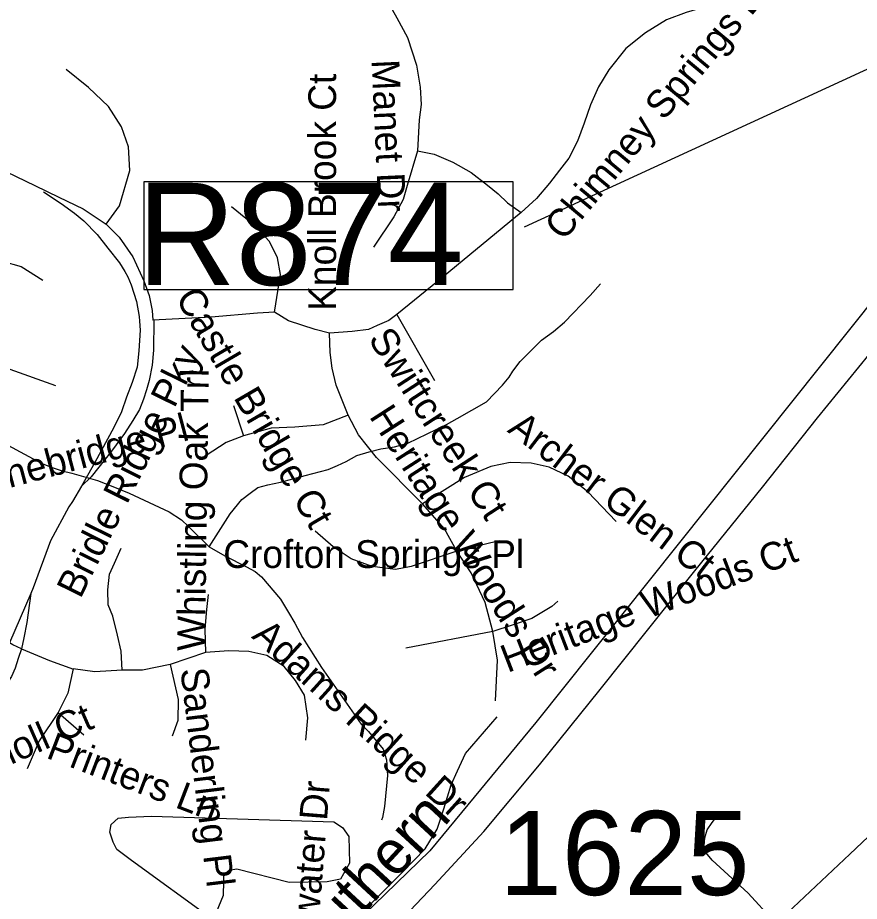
# Model space of a CAD drawing. Extents: x 1662474 to 1856135, y 779280 to 917889.
# Drawn here: x 1733864 to 1736747, y 827376 to 830402 of the extents above; entities that cross this region are included whole.
import ezdxf

# ---------------------------------------------------------------- set-up
doc = ezdxf.new("R2010")
doc.units = 0
for name, color, linetype in [('Cogo Default Point CELL', 7, 'Continuous'), ('Exist Boundary Political City Limit New', 7, 'Continuous'), ('Exist Hydrographic Misc Water Feature', 7, 'Continuous'), ('Exist Railroad Mainline', 7, 'Continuous'), ('Exist Railroad Mainline Label', 7, 'Continuous'), ('Exist Railroad Structure Bridge Number Label', 7, 'Continuous'), ('Exist Road Non-System Type 51', 7, 'Continuous'), ('Exist Road Non-System Type 51 Label', 7, 'Continuous'), ('Exist Utilities Electrical Transmission Line', 7, 'Continuous'), ('Map Preparation Boundary City Limit Buffer Line', 7, 'Continuous')]:
    doc.layers.add(name, color=color, linetype=linetype)

msp = doc.modelspace()

# ---------------------------------------------------------------- linework, layer by layer
at = {"layer": 'Exist Boundary Political City Limit New'}
for points in [[(1738647.8, 831150.5), (1738448, 831165.4), (1738175.6, 831166.9), (1735638.4, 827987.9), (1735275.5, 827548.2)], [(1735275.5, 827548.2), (1734856.8, 827141.9), (1734939.9, 827040.4), (1735609.9, 826377.8), (1735381.8, 826142.8), (1735113.8, 825874), (1735468.1, 825553.8), (1735204.8, 825244.1), (1735017.2, 825018.8), (1735135.4, 824944.6), (1735171.6, 824928.9), (1735228.5, 824911.6), (1735280.8, 824902.8), (1735347.6, 824899.5), (1735488, 824895.8), (1735646.1, 824887.4), (1735770, 824872.4), (1735784, 823717.4)]]:
    msp.add_lwpolyline(points, dxfattribs=at)
at = {"layer": 'Exist Hydrographic Misc Water Feature'}
for points in [[(1734519.2, 828589.7), (1734590.9, 828702.2), (1734631.5, 828751.5), (1734659.6, 828773.1), (1734685.9, 828793), (1734719.9, 828802.2), (1734764.2, 828810.4), (1734848.7, 828833.2), (1734926.8, 828854.6), (1734959, 828867.9), (1734989.1, 828882), (1735025.4, 828901.9), (1735067.7, 828914.9), (1735107.7, 828924.8), (1735154, 828932), (1735200.1, 828944.2), (1735333, 829008.8), (1735369.3, 829028.6), (1735469.8, 829085.6), (1735524.5, 829142.8), (1735546.9, 829170.2), (1735559.2, 829190.5), (1735585.4, 829224.4), (1735625.8, 829265.4), (1735658.4, 829297.6), (1735698.6, 829327.2), (1735737, 829358.4), (1735824.1, 829450.1), (1735860.4, 829489.6)], [(1733409.6, 829133.3), (1733443.5, 829115.4), (1733481.4, 829096.6), (1733527.3, 829080.1), (1733575.1, 829060.2), (1733611.2, 829043.9), (1733696.9, 829002.8), (1733830.4, 828937.7), (1733943.8, 828876.3), (1733981.5, 828861.5), (1734015.8, 828849.4), (1734049.6, 828841.3), (1734137.4, 828816.5), (1734189.2, 828795.8), (1734245.4, 828773.3), (1734382.8, 828709.8), (1734424.4, 828681.9), (1734448.4, 828659.2), (1734519.2, 828589.7)], [(1734519.2, 828589.7), (1734527.8, 828584.6), (1734573.5, 828558.2), (1734647.1, 828521.4), (1734677.1, 828505.2), (1734698.8, 828486.7), (1734764, 828409.9), (1734791.7, 828364.2), (1734813.4, 828327.7), (1734839.1, 828279.5), (1734904.1, 828176.5), (1735040, 827981.7), (1735065.8, 827957.4), (1735115.7, 827896.4), (1735127.1, 827860.1), (1735130.6, 827806.6), (1735119.6, 827700.2), (1735113.2, 827662.6), (1735110.1, 827653.6)]]:
    msp.add_lwpolyline(points, dxfattribs=at)
at = {"layer": 'Exist Railroad Mainline'}
msp.add_lwpolyline([(1733226.3, 825353.9), (1733309.5, 825453.1), (1733516, 825675), (1733769.1, 825942.4), (1734103, 826270.9), (1734382.2, 826540.2), (1734665.3, 826815.1), (1734847.4, 826993.3), (1735100.4, 827230.7), (1735292.6, 827432.7), (1735460.8, 827614.9), (1735651.3, 827843), (1735858.5, 828100.9), (1736183.1, 828507.7), (1736414.4, 828793.3), (1736603.1, 829031.4), (1736850.6, 829334.9), (1737155.1, 829721.7), (1737451.4, 830093)], dxfattribs=at)
at = {"layer": 'Exist Railroad Structure Bridge Number Label'}
msp.add_line((1737780.7, 830688.8), (1735598.6, 829684.3), dxfattribs=at)
msp.add_lwpolyline([(1735561.2, 829839.9), (1734295.7, 829839.9), (1734295.7, 829471.1), (1735561.2, 829471.1)], close=True, dxfattribs=at)
at = {"layer": 'Exist Road Non-System Type 51'}
for p, q in [((1735162.6, 829385.2), (1735291.1, 829159.2)), ((1734602.8, 829073.2), (1734636.9, 828970)), ((1735513.1, 828609.9), (1735368.1, 828575)), ((1735491.1, 828299.4), (1735193.5, 828242.8)), ((1734506.9, 828228), (1734385.4, 828186)), ((1734002.8, 828022), (1734090.6, 827945.1))]:
    msp.add_line(p, q, dxfattribs=at)
for points in [[(1736475.1, 830654.5), (1736425.2, 830589.4), (1736367, 830528.8), (1736275.6, 830459.5), (1736211.6, 830435.9), (1736153.9, 830418.8), (1736085.9, 830394.7), (1736014.2, 830350), (1735947.1, 830295.7), (1735888.8, 830222.8), (1735853.6, 830164.8), (1735825.8, 830103.4), (1735804.5, 830040.4), (1735781.6, 829978.7), (1735751.5, 829920.9), (1735719.5, 829879.4), (1735685.6, 829835.1), (1735641, 829782.1), (1735588.2, 829734.2)], [(1735130.2, 830458.2), (1735162.6, 830401.5), (1735199.2, 830333.8), (1735230.2, 830239.2), (1735242.4, 830163.4), (1735245.2, 830104.1), (1735239.1, 830051.6), (1735232.9, 829945.9)], [(1734166.2, 829694.9), (1734212.4, 829757.7), (1734247.6, 829878.4), (1734243.4, 829959.5), (1734219.5, 830027.2), (1734174.4, 830097.2), (1734105.6, 830162.1), (1734030.2, 830224.4)], [(1733610.9, 830002.8), (1733728.4, 829924.6), (1733825.4, 829873.4), (1733922.1, 829827.4), (1734004.6, 829787), (1734088, 829746.4), (1734166.2, 829694.9)], [(1735232.9, 829945.9), (1735197.4, 829826.7), (1735183.6, 829779.4), (1735151.8, 829720.1), (1735082.8, 829616.2)], [(1735232.9, 829945.9), (1735289.9, 829934.2), (1735353.9, 829907), (1735417.1, 829871.2), (1735473.4, 829828), (1735509.8, 829797.9), (1735541.2, 829767.9), (1735588.2, 829734.2)], [(1733952.5, 829805.6), (1734012.6, 829764.9), (1734058.3, 829731.6), (1734089.9, 829706.1), (1734135.4, 829659), (1734172.6, 829612.2), (1734212.5, 829561.7), (1734230.2, 829532.4), (1734240.8, 829513.6), (1734252.5, 829486.6), (1734270.9, 829429.1), (1734279.5, 829377.9), (1734281.4, 829361.7)], [(1734743.6, 829393.4), (1734763.9, 829521.7), (1734753.4, 829579.4), (1734726.1, 829635.1), (1734675.9, 829689.2), (1734596.4, 829754)], [(1735588.2, 829734.2), (1735301.9, 829498.1), (1735162.6, 829385.2)], [(1734166.2, 829694.9), (1734211.6, 829649.5), (1734257.6, 829582.4), (1734295.9, 829500.9), (1734314.5, 829450), (1734324.2, 829398.6), (1734326.1, 829365.2)], [(1733498.5, 829583.7), (1733492, 829498.1), (1733506.6, 829437.7), (1733544.8, 829361.9), (1733592, 829308.1), (1733663.6, 829259.2), (1733993, 829141.7)], [(1733498.5, 829583.7), (1733810.9, 829567.4), (1733875.6, 829549.8), (1733950.2, 829502.2)], [(1734743.6, 829393.4), (1734685.4, 829389.2), (1734526.1, 829375.5), (1734326.1, 829365.2)], [(1734931.6, 829321.2), (1734882.5, 829333.5), (1734790.9, 829363.4), (1734743.6, 829393.4)], [(1734329.9, 829366.1), (1734328.8, 829262.5), (1734324.4, 829211.4), (1734313.8, 829159.2), (1734305.1, 829126.9), (1734294.4, 829095.7), (1734280.3, 829060.2), (1734257.7, 829022.5), (1734229.7, 828977.3), (1734185.5, 828917), (1734115.5, 828828.8), (1734081.7, 828797)], [(1734281.4, 829361.7), (1734283.4, 829331.5), (1734279, 829260.9), (1734272.5, 829204.3), (1734256.3, 829152.5), (1734236.9, 829102.4), (1734219.1, 829052.3), (1734192.8, 828997.9), (1734128.4, 828878.2), (1734081.7, 828797)], [(1735162.6, 829385.2), (1735135.5, 829364.5), (1735095.1, 829347.2), (1735065.4, 829333.5), (1735009.9, 829326.7), (1734931.6, 829321.2)], [(1734995.1, 829040.4), (1734979.9, 829080.5), (1734954.4, 829142.9), (1734941.2, 829201), (1734934.1, 829255), (1734931.6, 829321.2)], [(1734995.1, 829040.4), (1734909.9, 829007.8), (1734812.4, 828999.4), (1734731.4, 828995.8), (1734636.9, 828970)], [(1735250.5, 828736.4), (1735092.5, 828895.8), (1735031.6, 828972.6), (1734995.1, 829040.4)], [(1734636.9, 828970), (1734577.2, 828946.9), (1734486.6, 828887.9)], [(1735914, 828676.6), (1735816.9, 828777.9), (1735749.4, 828831.9), (1735684.4, 828862.1), (1735622.1, 828876.4), (1735550.5, 828878.2), (1735484.4, 828864.5), (1735393.8, 828826.7), (1735250.5, 828736.4)], [(1734081.7, 828797), (1734051.7, 828744.9), (1734038.9, 828726), (1733975.8, 828609.9), (1733916.9, 828449.3), (1733908.3, 828429.3)], [(1735368.1, 828575), (1735326.1, 828650.9), (1735250.5, 828736.4)], [(1735368.1, 828575), (1735211.4, 828522), (1735157.9, 828512.2), (1735078, 828521.8), (1735005.9, 828548.2), (1734943.9, 828589.9), (1734882.8, 828642.7)], [(1734221.9, 828167.1), (1734217.6, 828231.9), (1734205.6, 828287.4), (1734189.4, 828351.9), (1734173.9, 828390.8), (1734172, 828442.2), (1734178.6, 828495.5), (1734194.9, 828533.2), (1734217.6, 828584.7)], [(1735491.1, 828299.4), (1735465.4, 828399.4), (1735416.9, 828501), (1735368.1, 828575)], [(1733908.3, 828429.3), (1733835.1, 828260.5)], [(1733908.3, 828429.3), (1733895.4, 828330.5), (1733885.1, 828278.3), (1733876.3, 828240.3)], [(1734516.6, 828426.7), (1734509.9, 828375.2), (1734504.2, 828307.5), (1734506.9, 828228)], [(1735714, 828402.9), (1735693, 828385.5), (1735625, 828343.5), (1735557.2, 828321.2), (1735491.1, 828299.4)], [(1735500.4, 828061.6), (1735507.4, 828200.8), (1735491.1, 828299.4)], [(1733876.3, 828240.3), (1733865.7, 828206.6), (1733855.4, 828173.8), (1733842.1, 828145.1), (1733821.6, 828113.4), (1733800, 828084.7), (1733754.4, 828032), (1733688.8, 827976.6), (1733637.5, 827941.8), (1733606.7, 827927.5), (1733557.5, 827911.1), (1733521.7, 827900.7), (1733483.8, 827892.4), (1733434.2, 827887.5), (1733364.9, 827884.2), (1733297.7, 827885.7), (1733260.8, 827888.4)], [(1733876.3, 828240.3), (1733847.2, 828253.7), (1733835.1, 828260.5)], [(1733876.3, 828240.3), (1733972, 828199.9), (1734054.9, 828170.9)], [(1734850.5, 827927.5), (1734857, 828003.4), (1734846.2, 828081.9), (1734815.4, 828131.9), (1734776.1, 828179.2), (1734716.6, 828217), (1734655.5, 828230.7), (1734586.6, 828233.2), (1734506.9, 828228)], [(1734385.4, 828186), (1734290.6, 828167.4), (1734221.9, 828167.1)], [(1734385.4, 828186), (1734413.8, 828066.9), (1734412.1, 827994.4), (1734393.2, 827940.9)], [(1734054.1, 828171.4), (1734035.5, 828088.7), (1734002.8, 828022)], [(1734221.9, 828167.1), (1734128.4, 828161.4), (1734054.1, 828171.4)], [(1734002.8, 828022), (1733937.6, 827925.2), (1733896.1, 827829.1)], [(1734824.5, 827069.2), (1735033.4, 827327.5), (1735181.4, 827475.2), (1735259.6, 827555.6), (1735300.6, 827622.2), (1735323.1, 827692.6), (1735348.9, 827774.5), (1735369.6, 827822.2), (1735397.8, 827881.6), (1735505.9, 828007.2)], [(1734568.1, 827444.4), (1734567.2, 827395.2), (1734533.6, 827312), (1734253.9, 827515.7), (1734203.5, 827552.7), (1734190.6, 827577.7), (1734179.1, 827612.2), (1734184.1, 827638.5), (1734208.2, 827660.1), (1734243.6, 827664.2), (1734321.9, 827666.9), (1734873.4, 827649.6), (1734946.2, 827648), (1734975.9, 827628), (1734997.8, 827597.6), (1735000.4, 827506), (1734969.4, 827451.9), (1734923.4, 827442.5), (1734793.5, 827439.9), (1734613.8, 827485.8), (1734588, 827481.6), (1734569.1, 827465.4), (1734568.1, 827444.4)], [(1736730.8, 826680), (1736723.4, 826764.2), (1736725.5, 826809.9), (1736709.2, 826842.2), (1736692.6, 826867.9), (1736669.9, 826907.4), (1736660.4, 826964), (1736658.1, 827032.2), (1736656.2, 827107.4), (1736646.8, 827155.9), (1736618.4, 827204.4), (1736578, 827235.9), (1736490.1, 827274.8), (1736451.5, 827309.7), (1736365.4, 827403.4), (1736242.6, 827516.5), (1736220.9, 827542.8), (1736215.6, 827566.6), (1736217.1, 827592.9), (1736225.2, 827619.9), (1736242.6, 827644.9), (1736263.4, 827672.1)]]:
    msp.add_lwpolyline(points, dxfattribs=at)
at = {"layer": 'Exist Utilities Electrical Transmission Line'}
msp.add_lwpolyline([(1730565.2, 821935.3), (1730637, 821989.3), (1731180, 822419.9), (1731704.9, 822836.6), (1732118.8, 823166.5), (1732325.1, 823350.4), (1732855.2, 823875.1), (1733306.3, 824300.7), (1733716.8, 824700.5), (1734297.2, 825244.8), (1734891.9, 825804.6), (1735565.4, 826444), (1736170.1, 827026), (1736714.2, 827536.6), (1737159, 827958.1), (1737697.3, 828480.8), (1738178.6, 828946), (1738682.2, 829427), (1739214.1, 829931.6), (1739728.1, 830438.6), (1740322.8, 831008.6)], dxfattribs=at)
at = {"layer": 'Map Preparation Boundary City Limit Buffer Line'}
for points in [[(1738647.8, 831150.5), (1738448, 831165.4), (1738175.6, 831166.9), (1735638.4, 827987.9), (1735275.5, 827548.2)], [(1735275.5, 827548.2), (1734856.8, 827141.9), (1734939.9, 827040.4), (1735609.9, 826377.8), (1735381.8, 826142.8), (1735113.8, 825874), (1735468.1, 825553.8), (1735204.8, 825244.1), (1735017.2, 825018.8), (1735135.4, 824944.6), (1735171.6, 824928.9), (1735228.5, 824911.6), (1735280.8, 824902.8), (1735347.6, 824899.5), (1735488, 824895.8), (1735646.1, 824887.4), (1735770, 824872.4), (1735784, 823717.4)]]:
    msp.add_lwpolyline(points, dxfattribs=at)

# ---------------------------------------------------------------- texts
at = {"layer": 'Cogo Default Point CELL'}
msp.add_text('1625', height=288, dxfattribs=at).set_placement((1735513.8, 827397))
at = {"layer": 'Exist Railroad Mainline Label'}
msp.add_text('Southern', height=150, rotation=47.1992, dxfattribs=at).set_placement((1734800.7, 827063.8))
at = {"layer": 'Exist Railroad Structure Bridge Number Label'}
msp.add_text('R874', height=350, dxfattribs=at).set_placement((1734272.4, 829486))
at = {"layer": 'Exist Road Non-System Type 51 Label'}
for s, rotation, p in [('Chimney Springs Dr', 50.2005, (1735733.7, 829633.7)), ('Manet Dr', 272.6217, (1735075.7, 830256.6)), ('Knoll Brook Ct', 90, (1734954.2, 829397.7)), ('Castle Bridge Ct', 300.2423, (1734402.1, 829442.7)), ('Swiftcreek Ct', 303.009, (1735062, 829300.9)), ('Bridle Ridge Pky', 63.7407, (1734078.4, 828408.9)), ('Whistling Oak Trl', 89.2047, (1734504.9, 828232)), ('Heritage Woods Dr', 302.644, (1735065.6, 829036.1)), ('Cranebridge Pl', 14.9395, (1733637.2, 828737.8)), ('Archer Glen Ct', 322.7421, (1735537.8, 828985)), ('Heritage Woods Ct', 21.0484, (1735541.6, 828157.2)), ('Adams Ridge Dr', 317.9195, (1734661.9, 828279.9)), ('Sanderling Pl', 276.9771, (1734420.7, 828170.1)), ('Cedar Knoll Ct', 23.7615, (1733374.3, 827637.6)), ('Printers Ln', 339.0067, (1733957.5, 827868)), ('Atwater Dr', 85.3734, (1734885.3, 827185.7))]:
    msp.add_text(s, height=95, rotation=rotation, dxfattribs=at).set_placement(p)
msp.add_text('Crofton Springs Pl', height=95, dxfattribs=at).set_placement((1734567.7, 828517.2))

doc.saveas('drawing.dxf')
